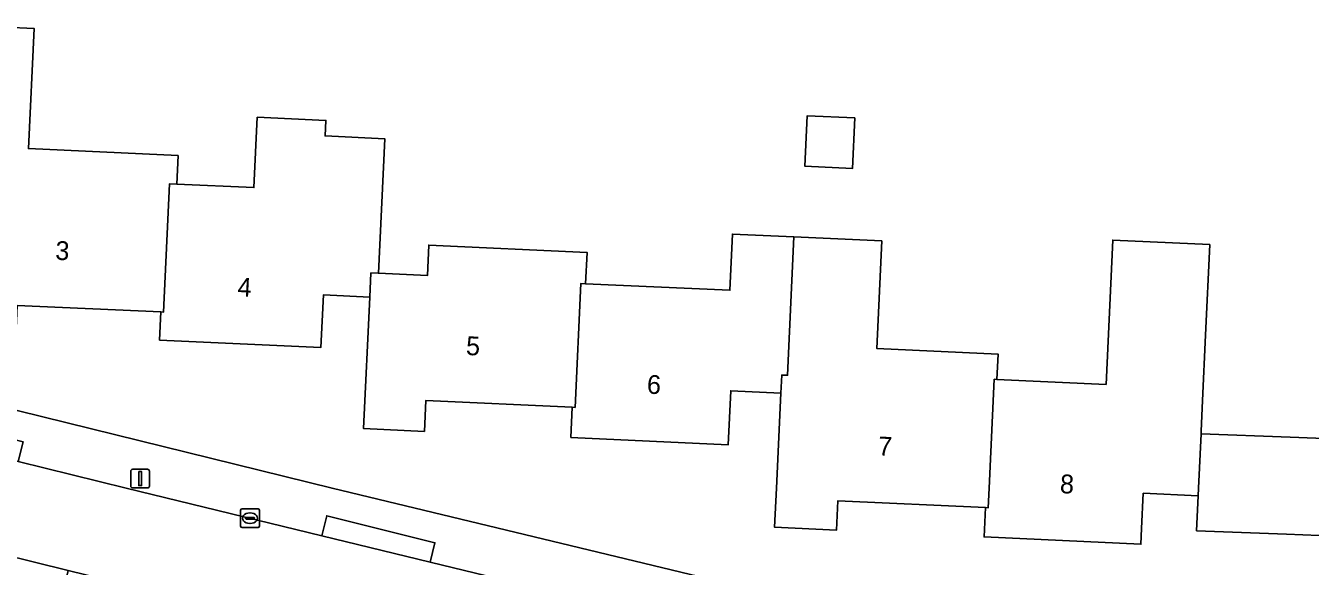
# Model space of a CAD drawing. Extents: x 160732 to 162107, y 387428 to 388479.
# Drawn here: x 161809.4 to 161877.8, y 387745.8 to 387774.6 of the extents above; entities that cross this region are included whole.
import ezdxf

# ---------------------------------------------------------------- set-up
doc = ezdxf.new("R2010")
doc.units = 0
for name, color, linetype in [('IMGEO_Erf', 7, 'Continuous'), ('IMGEO_Kolk', 7, 'Continuous'), ('IMGEO_Lichtmast', 7, 'Continuous'), ('IMGEO_Pand', 7, 'Continuous'), ('IMGEO_Pand_nummerreeks', 7, 'Continuous'), ('IMGEO_Rijbaan_lokaal_open', 7, 'Continuous'), ('IMGEO_Voetpad_open', 7, 'Continuous')]:
    doc.layers.add(name, color=color, linetype=linetype)

msp = doc.modelspace()

# ---------------------------------------------------------------- linework, layer by layer
at = {"layer": 'IMGEO_Erf'}
for points in [[(161806.752, 387774.614), (161809.847, 387774.473), (161809.552, 387768.07), (161817.518, 387767.703), (161817.448, 387766.183), (161821.553, 387765.994), (161821.727, 387769.742), (161825.383, 387769.573), (161825.345, 387768.745), (161828.513, 387768.599), (161828.183, 387761.437), (161830.785, 387761.317), (161830.859, 387762.939), (161839.285, 387762.55), (161839.208, 387760.884), (161846.89, 387760.53), (161847.028, 387763.524), (161850.298, 387763.373), (161854.971, 387763.157), (161854.706, 387757.434), (161861.163, 387757.136), (161861.1, 387755.789), (161866.914, 387755.521), (161867.265, 387763.2), (161872.432, 387762.961), (161872.212, 387758.144), (161872.053, 387754.665), (161871.978, 387753.036), (161871.971, 387752.889), (161876.716, 387752.709), (161887.657, 387752.293)], [(161781.371, 387760.885), (161791.01, 387758.554), (161825.713, 387750), (161871.084, 387739.066), (161870.112, 387713.019), (161841.124, 387714.098), (161841.98, 387734.877)], [(161879.12, 387747.449), (161876.519, 387747.548), (161871.736, 387747.73), (161871.818, 387749.594), (161868.893, 387749.729), (161868.807, 387747.862), (161868.768, 387747.017), (161860.423, 387747.402), (161860.495, 387748.964), (161852.64, 387749.327), (161852.568, 387747.772), (161849.271, 387747.924), (161849.367, 387750), (161849.6, 387755.06), (161846.937, 387755.183), (161846.805, 387752.311), (161838.427, 387752.697), (161838.501, 387754.306), (161830.705, 387754.666), (161830.63, 387753.02), (161827.395, 387753.169), (161827.719, 387760.173), (161825.251, 387760.287), (161825.122, 387757.487), (161816.528, 387757.884), (161816.597, 387759.377), (161808.946, 387759.73)]]:
    msp.add_lwpolyline(points, dxfattribs=at)
msp.add_lwpolyline([(161853.543, 387769.705), (161853.419, 387767.019), (161850.884, 387767.136), (161851.008, 387769.822)], close=True, dxfattribs=at)
at = {"layer": 'IMGEO_Kolk'}
for p, q in [((161820.844, 387747.976), (161820.844, 387748.828)), ((161820.919, 387748.902), (161821.771, 387748.902)), ((161821.332, 387748.682), (161821.357, 387748.682)), ((161821.845, 387748.828), (161821.845, 387747.976)), ((161821.103, 387748.396), (161821.103, 387748.408)), ((161821.541, 387748.359), (161821.143, 387748.359)), ((161821.146, 387748.445), (161821.544, 387748.445)), ((161821.355, 387748.122), (161821.33, 387748.122)), ((161821.587, 387748.408), (161821.587, 387748.396)), ((161821.771, 387747.902), (161820.919, 387747.902))]:
    msp.add_line(p, q, dxfattribs=at)
for points in [[(161820.844, 387747.976), (161820.844, 387748.828)], [(161820.919, 387748.902), (161821.771, 387748.902)], [(161821.845, 387748.828), (161821.845, 387747.976)], [(161821.771, 387747.902), (161820.919, 387747.902)]]:
    msp.add_lwpolyline(points, dxfattribs=at)
for centre, radius, start, end in [((161820.921, 387748.826), 0.0765, 91.55205, 178.44795), ((161820.921, 387748.826), 0.0765, 91.55205, 178.44795), ((161821.769, 387748.826), 0.0765, 1.55205, 88.44795), ((161821.769, 387748.826), 0.0765, 1.55205, 88.44795), ((161820.921, 387747.978), 0.0765, 181.55205, 268.44795), ((161820.921, 387747.978), 0.0765, 181.55205, 268.44795), ((161821.143, 387748.405), 0.0403, 85.87752, 175.75265), ((161821.14, 387748.395), 0.0366, 178.93798, 274.71019), ((161821.544, 387748.402), 0.043, 264.86636, 352.45326), ((161821.548, 387748.407), 0.0386, 1.73085, 96.63898), ((161821.769, 387747.978), 0.0765, 271.55205, 358.44795), ((161821.769, 387747.978), 0.0765, 271.55205, 358.44795)]:
    msp.add_arc(centre, radius, start, end, dxfattribs=at)
for centre, major_axis, ratio, start_param, end_param in [((161821.331, 387748.402), (-0.387, 0.002), 0.722429, 4.712389, 7.853982), ((161821.356, 387748.402), (-0.39, 0.002), 0.717154, 1.570796, 4.712389)]:
    msp.add_ellipse(centre, major_axis=major_axis, ratio=ratio, start_param=start_param, end_param=end_param, dxfattribs=at)
at = {"layer": 'IMGEO_Lichtmast'}
for p, q in [((161815.002, 387750.11), (161815.002, 387750.91)), ((161815.002, 387750.91), (161815.002, 387750.11)), ((161815.102, 387751.01), (161815.892, 387751.01)), ((161815.892, 387751.01), (161815.102, 387751.01)), ((161815.992, 387750.91), (161815.992, 387750.11)), ((161815.992, 387750.11), (161815.992, 387750.91)), ((161815.892, 387750.01), (161815.102, 387750.01)), ((161815.102, 387750.01), (161815.892, 387750.01))]:
    msp.add_line(p, q, dxfattribs=at)
msp.add_lwpolyline([(161815.422, 387750.885), (161815.572, 387750.885), (161815.572, 387750.135), (161815.422, 387750.135), (161815.422, 387750.885)], dxfattribs=at)
for centre, start, end in [((161815.102, 387750.91), 90, 180), ((161815.102, 387750.91), 90, 180), ((161815.892, 387750.91), 0, 90), ((161815.892, 387750.91), 360, 90), ((161815.102, 387750.11), 180, 270), ((161815.102, 387750.11), 180, 270), ((161815.892, 387750.11), 270, 0), ((161815.892, 387750.11), 270, 0)]:
    msp.add_arc(centre, 0.1, start, end, dxfattribs=at)
at = {"layer": 'IMGEO_Pand'}
for points in [[(161809.552, 387768.07), (161809.847, 387774.473), (161806.752, 387774.614), (161806.378, 387766.529), (161805.96, 387766.548), (161805.905, 387765.361), (161805.577, 387758.261), (161808.871, 387758.109), (161808.946, 387759.73), (161816.597, 387759.377), (161816.745, 387759.37), (161817.063, 387766.201), (161817.448, 387766.183), (161817.518, 387767.703)], [(161825.345, 387768.745), (161825.383, 387769.573), (161821.727, 387769.742), (161821.553, 387765.994), (161817.448, 387766.183), (161817.063, 387766.201), (161816.745, 387759.37), (161816.597, 387759.377), (161816.528, 387757.884), (161825.122, 387757.487), (161825.251, 387760.287), (161827.719, 387760.173), (161827.78, 387761.456), (161828.183, 387761.437), (161828.513, 387768.599)], [(161853.543, 387769.705), (161851.008, 387769.822), (161850.884, 387767.136), (161853.419, 387767.019)], [(161839.208, 387760.884), (161838.956, 387760.896), (161838.649, 387754.299), (161838.501, 387754.306), (161838.427, 387752.697), (161846.805, 387752.311), (161846.937, 387755.183), (161849.6, 387755.06), (161849.646, 387756.02), (161849.958, 387756.006), (161850.298, 387763.373), (161847.028, 387763.524), (161846.89, 387760.53)], [(161854.706, 387757.434), (161854.971, 387763.157), (161850.298, 387763.373), (161849.958, 387756.006), (161849.646, 387756.02), (161849.6, 387755.06), (161849.367, 387750), (161849.271, 387747.924), (161852.568, 387747.772), (161852.64, 387749.327), (161860.495, 387748.964), (161860.644, 387748.957), (161860.693, 387750), (161860.962, 387755.795), (161861.1, 387755.789), (161861.163, 387757.136)], [(161871.971, 387752.889), (161871.978, 387753.036), (161872.053, 387754.665), (161872.212, 387758.144), (161872.432, 387762.961), (161867.265, 387763.2), (161866.914, 387755.521), (161861.1, 387755.789), (161860.962, 387755.795), (161860.693, 387750), (161860.644, 387748.957), (161860.495, 387748.964), (161860.423, 387747.402), (161868.768, 387747.017), (161868.807, 387747.862), (161868.893, 387749.729), (161871.818, 387749.594), (161871.837, 387750)], [(161828.183, 387761.437), (161827.78, 387761.456), (161827.719, 387760.173), (161827.395, 387753.169), (161830.63, 387753.02), (161830.705, 387754.666), (161838.501, 387754.306), (161838.649, 387754.299), (161838.956, 387760.896), (161839.208, 387760.884), (161839.285, 387762.55), (161830.859, 387762.939), (161830.785, 387761.317)]]:
    msp.add_lwpolyline(points, close=True, dxfattribs=at)
msp.add_lwpolyline([(161887.657, 387752.293), (161876.716, 387752.709), (161871.971, 387752.889), (161871.837, 387750), (161871.818, 387749.594), (161871.736, 387747.73), (161876.519, 387747.548), (161879.12, 387747.449)], dxfattribs=at)
at = {"layer": 'IMGEO_Rijbaan_lokaal_open'}
msp.add_lwpolyline([(161860.259, 387738.932), (161852.076, 387740.923), (161846.298, 387742.328), (161830.933, 387746.066), (161825.165, 387747.469), (161814.759, 387750), (161809.006, 387751.427), (161801.468, 387753.296), (161790.504, 387756.015), (161787.611, 387756.701), (161781.712, 387758.178), (161780.656, 387758.441), (161779.307, 387753.504), (161781.246, 387753.058), (161785.57, 387752.064), (161793.815, 387750), (161808.079, 387746.498), (161811.665, 387745.617), (161839.433, 387738.799)], dxfattribs=at)
at = {"layer": 'IMGEO_Voetpad_open'}
for points in [[(161779.681, 387762.427), (161778.721, 387758.923), (161780.656, 387758.441), (161781.712, 387758.178), (161781.983, 387759.224), (161787.86, 387757.751), (161787.611, 387756.701), (161790.504, 387756.015), (161801.468, 387753.296), (161801.736, 387754.363), (161809.268, 387752.472), (161809.006, 387751.427), (161814.759, 387750), (161825.165, 387747.469), (161825.433, 387748.536), (161831.19, 387747.091), (161830.933, 387746.066), (161846.298, 387742.328), (161846.566, 387743.395), (161852.333, 387741.947), (161852.076, 387740.923), (161860.259, 387738.932)], [(161825.713, 387750), (161791.01, 387758.554), (161781.371, 387760.885)], [(161841.98, 387734.877), (161841.124, 387714.098), (161870.112, 387713.019), (161871.084, 387739.066), (161825.713, 387750)]]:
    msp.add_lwpolyline(points, dxfattribs=at)
for points in [[(161830.933, 387746.066), (161831.19, 387747.091), (161825.433, 387748.536), (161825.165, 387747.469)], [(161811.449, 387744.755), (161811.665, 387745.617), (161808.079, 387746.498), (161807.862, 387745.634), (161807.811, 387745.431), (161811.393, 387744.532)]]:
    msp.add_lwpolyline(points, close=True, dxfattribs=at)

# ---------------------------------------------------------------- texts
at = {"layer": 'IMGEO_Pand_nummerreeks'}
for s, rotation, p in [('3', 357.35837, (161810.966, 387762.159)), ('4', 357.3551, (161820.667, 387760.215)), ('5', 357.3561, (161832.828, 387757.091)), ('6', 357.36207, (161842.457, 387755.034)), ('7', 357.35409, (161854.761, 387751.752)), ('8', 357.35866, (161864.442, 387749.74))]:
    msp.add_text(s, height=1, rotation=rotation, dxfattribs=at).set_placement(p)

doc.saveas('drawing.dxf')
